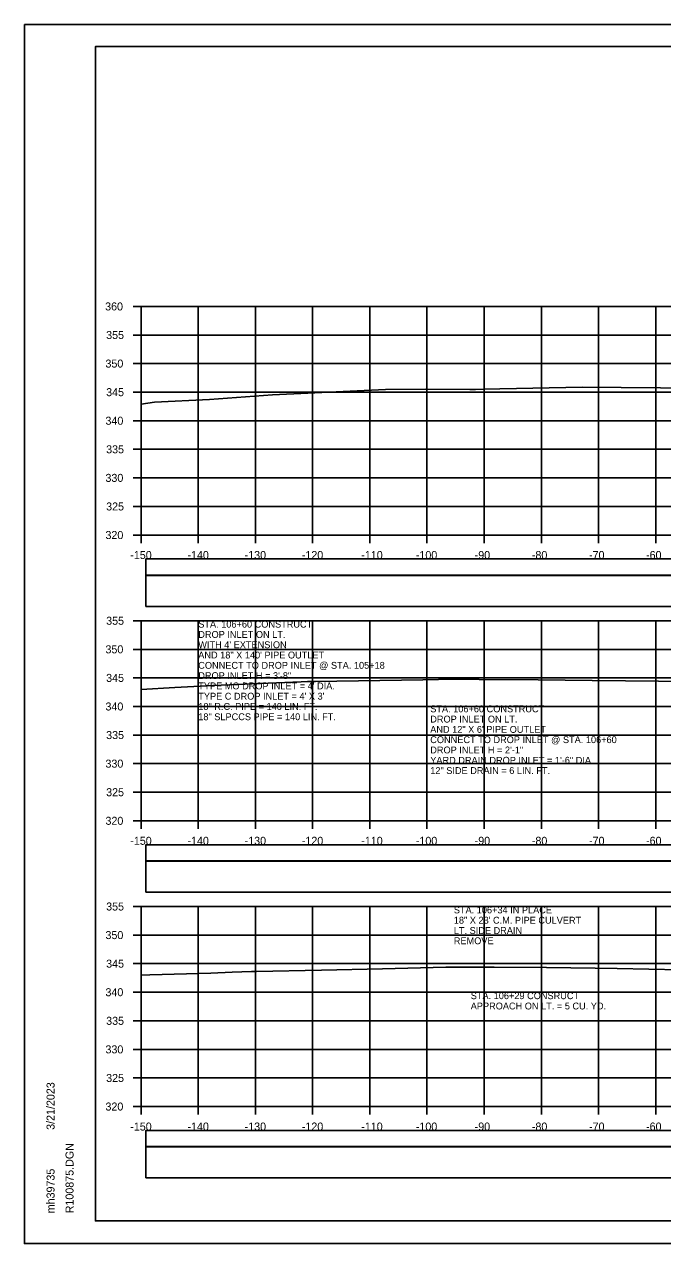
# Model space of a CAD drawing. Extents: x 1368122 to 1710785, y 373130 to 557566.
# Drawn here: x 1368518.5 to 1368630.1, y 374410.4 to 374623.7 of the extents above; entities that cross this region are included whole.
import ezdxf

# ---------------------------------------------------------------- set-up
doc = ezdxf.new("R2010")
doc.units = 0
for name, color, linetype in [('R_Alt Surface', 7, 'Continuous'), ('R_Axis', 7, 'Continuous'), ('R_Axis Annot', 7, 'Continuous'), ('R_Border', 7, 'Continuous'), ('R_Exist Surface', 7, 'Continuous'), ('R_Grid', 7, 'Continuous'), ('R_No Plot', 7, 'Continuous'), ('R_Water Annot', 7, 'Continuous')]:
    doc.layers.add(name, color=color, linetype=linetype)

msp = doc.modelspace()

# ---------------------------------------------------------------- linework, layer by layer
at = {"layer": 'R_Alt Surface'}
for points in [[(1368539.73, 374527.33), (1368838.03, 374527.33), (1368838.03, 374530.15), (1368539.73, 374530.15)], [(1368539.73, 374521.86), (1368838.03, 374521.86), (1368838.03, 374527.27), (1368539.73, 374527.27)], [(1368539.73, 374477.33), (1368838.03, 374477.33), (1368838.03, 374480.15), (1368539.73, 374480.15)], [(1368539.73, 374471.86), (1368838.03, 374471.86), (1368838.03, 374477.27), (1368539.73, 374477.27)], [(1368539.73, 374427.33), (1368838.03, 374427.33), (1368838.03, 374430.15), (1368539.73, 374430.15)], [(1368539.73, 374421.86), (1368838.03, 374421.86), (1368838.03, 374427.27), (1368539.73, 374427.27)]]:
    msp.add_lwpolyline(points, close=True, dxfattribs=at)
at = {"layer": 'R_Axis'}
for p, q in [((1368537.48, 374574.34), (1368538.88, 374574.34)), ((1368538.88, 374534.34), (1368538.88, 374574.34)), ((1368537.48, 374569.34), (1368538.88, 374569.34)), ((1368537.48, 374564.34), (1368538.88, 374564.34)), ((1368537.48, 374559.34), (1368538.88, 374559.34)), ((1368537.48, 374554.34), (1368538.88, 374554.34)), ((1368537.48, 374549.34), (1368538.88, 374549.34)), ((1368537.48, 374544.34), (1368538.88, 374544.34)), ((1368537.48, 374539.34), (1368538.88, 374539.34)), ((1368537.48, 374534.34), (1368538.88, 374534.34)), ((1368538.88, 374534.34), (1368838.88, 374534.34)), ((1368538.88, 374532.94), (1368538.88, 374534.34)), ((1368548.88, 374532.94), (1368548.88, 374534.34)), ((1368558.88, 374532.94), (1368558.88, 374534.34)), ((1368568.88, 374532.94), (1368568.88, 374534.34)), ((1368578.88, 374532.94), (1368578.88, 374534.34)), ((1368588.88, 374532.94), (1368588.88, 374534.34)), ((1368598.88, 374532.94), (1368598.88, 374534.34)), ((1368608.88, 374532.94), (1368608.88, 374534.34)), ((1368618.88, 374532.94), (1368618.88, 374534.34)), ((1368628.88, 374532.94), (1368628.88, 374534.34)), ((1368537.48, 374519.34), (1368538.88, 374519.34)), ((1368538.88, 374484.34), (1368538.88, 374519.34)), ((1368537.48, 374514.34), (1368538.88, 374514.34)), ((1368537.48, 374509.34), (1368538.88, 374509.34)), ((1368537.48, 374504.34), (1368538.88, 374504.34)), ((1368537.48, 374499.34), (1368538.88, 374499.34)), ((1368537.48, 374494.34), (1368538.88, 374494.34)), ((1368537.48, 374489.34), (1368538.88, 374489.34)), ((1368537.48, 374484.34), (1368538.88, 374484.34)), ((1368538.88, 374484.34), (1368838.88, 374484.34)), ((1368538.88, 374482.94), (1368538.88, 374484.34)), ((1368548.88, 374482.94), (1368548.88, 374484.34)), ((1368558.88, 374482.94), (1368558.88, 374484.34)), ((1368568.88, 374482.94), (1368568.88, 374484.34)), ((1368578.88, 374482.94), (1368578.88, 374484.34)), ((1368588.88, 374482.94), (1368588.88, 374484.34)), ((1368598.88, 374482.94), (1368598.88, 374484.34)), ((1368608.88, 374482.94), (1368608.88, 374484.34)), ((1368618.88, 374482.94), (1368618.88, 374484.34)), ((1368628.88, 374482.94), (1368628.88, 374484.34)), ((1368537.48, 374469.34), (1368538.88, 374469.34)), ((1368538.88, 374434.34), (1368538.88, 374469.34)), ((1368537.48, 374464.34), (1368538.88, 374464.34)), ((1368537.48, 374459.34), (1368538.88, 374459.34)), ((1368537.48, 374454.34), (1368538.88, 374454.34)), ((1368537.48, 374449.34), (1368538.88, 374449.34)), ((1368537.48, 374444.34), (1368538.88, 374444.34)), ((1368537.48, 374439.34), (1368538.88, 374439.34)), ((1368537.48, 374434.34), (1368538.88, 374434.34)), ((1368538.88, 374434.34), (1368838.88, 374434.34)), ((1368538.88, 374432.94), (1368538.88, 374434.34)), ((1368548.88, 374432.94), (1368548.88, 374434.34)), ((1368558.88, 374432.94), (1368558.88, 374434.34)), ((1368568.88, 374432.94), (1368568.88, 374434.34)), ((1368578.88, 374432.94), (1368578.88, 374434.34)), ((1368588.88, 374432.94), (1368588.88, 374434.34)), ((1368598.88, 374432.94), (1368598.88, 374434.34)), ((1368608.88, 374432.94), (1368608.88, 374434.34)), ((1368618.88, 374432.94), (1368618.88, 374434.34)), ((1368628.88, 374432.94), (1368628.88, 374434.34))]:
    msp.add_line(p, q, dxfattribs=at)
at = {"layer": 'R_Border'}
for p, q in [((1368530.88, 374619.8), (1368847.06, 374619.8)), ((1368530.88, 374414.34), (1368530.88, 374619.8)), ((1368530.88, 374414.34), (1368530.88, 374414.34)), ((1368847.06, 374414.34), (1368530.88, 374414.34))]:
    msp.add_line(p, q, dxfattribs=at)
at = {"layer": 'R_Exist Surface'}
for points in [[(1368538.88, 374557.25), (1368541.22, 374557.58), (1368550.87, 374558.07), (1368561.85, 374558.86), (1368581.65, 374559.8), (1368588.56, 374559.89), (1368596.39, 374559.81), (1368597.35, 374559.8), (1368598.76, 374559.84), (1368616.03, 374560.24), (1368636.56, 374560.02)], [(1368538.88, 374507.32), (1368544.79, 374507.67), (1368551.42, 374508.03), (1368555.82, 374508.21), (1368558.27, 374508.33), (1368566.9, 374508.66), (1368567.98, 374508.69), (1368569.37, 374508.73), (1368588.15, 374509.03), (1368590.89, 374509.08), (1368594.63, 374509.14), (1368598.02, 374509.08), (1368608.35, 374508.98), (1368617.79, 374508.86), (1368646.78, 374508.58)], [(1368538.88, 374457.3), (1368540.43, 374457.38), (1368551.09, 374457.68), (1368554.83, 374457.85), (1368558.19, 374457.95), (1368559.09, 374457.99), (1368570.46, 374458.22), (1368581.1, 374458.45), (1368592.18, 374458.72), (1368594.88, 374458.74), (1368600.62, 374458.71), (1368609.76, 374458.65), (1368618.3, 374458.55), (1368622.12, 374458.49), (1368633.2, 374458.24)]]:
    msp.add_lwpolyline(points, dxfattribs=at)
at = {"layer": 'R_Grid'}
for p, q in [((1368538.88, 374574.34), (1368838.88, 374574.34)), ((1368538.88, 374534.34), (1368538.88, 374574.34)), ((1368548.88, 374534.34), (1368548.88, 374574.34)), ((1368558.88, 374534.34), (1368558.88, 374574.34)), ((1368568.88, 374534.34), (1368568.88, 374574.34)), ((1368578.88, 374534.34), (1368578.88, 374574.34)), ((1368588.88, 374534.34), (1368588.88, 374574.34)), ((1368598.88, 374534.34), (1368598.88, 374574.34)), ((1368608.88, 374534.34), (1368608.88, 374574.34)), ((1368618.88, 374534.34), (1368618.88, 374574.34)), ((1368628.88, 374534.34), (1368628.88, 374574.34)), ((1368538.88, 374569.34), (1368838.88, 374569.34)), ((1368538.88, 374564.34), (1368838.88, 374564.34)), ((1368538.88, 374559.34), (1368838.88, 374559.34)), ((1368538.88, 374554.34), (1368838.88, 374554.34)), ((1368538.88, 374549.34), (1368838.88, 374549.34)), ((1368538.88, 374544.34), (1368838.88, 374544.34)), ((1368538.88, 374539.34), (1368838.88, 374539.34)), ((1368538.88, 374534.34), (1368838.88, 374534.34)), ((1368538.88, 374519.34), (1368838.88, 374519.34)), ((1368538.88, 374484.34), (1368538.88, 374519.34)), ((1368548.88, 374484.34), (1368548.88, 374519.34)), ((1368558.88, 374484.34), (1368558.88, 374519.34)), ((1368568.88, 374484.34), (1368568.88, 374519.34)), ((1368578.88, 374484.34), (1368578.88, 374519.34)), ((1368588.88, 374484.34), (1368588.88, 374519.34)), ((1368598.88, 374484.34), (1368598.88, 374519.34)), ((1368608.88, 374484.34), (1368608.88, 374519.34)), ((1368618.88, 374484.34), (1368618.88, 374519.34)), ((1368628.88, 374484.34), (1368628.88, 374519.34)), ((1368538.88, 374514.34), (1368838.88, 374514.34)), ((1368538.88, 374509.34), (1368838.88, 374509.34)), ((1368538.88, 374504.34), (1368838.88, 374504.34)), ((1368538.88, 374499.34), (1368838.88, 374499.34)), ((1368538.88, 374494.34), (1368838.88, 374494.34)), ((1368538.88, 374489.34), (1368838.88, 374489.34)), ((1368538.88, 374484.34), (1368838.88, 374484.34)), ((1368538.88, 374469.34), (1368838.88, 374469.34)), ((1368538.88, 374434.34), (1368538.88, 374469.34)), ((1368548.88, 374434.34), (1368548.88, 374469.34)), ((1368558.88, 374434.34), (1368558.88, 374469.34)), ((1368568.88, 374434.34), (1368568.88, 374469.34)), ((1368578.88, 374434.34), (1368578.88, 374469.34)), ((1368588.88, 374434.34), (1368588.88, 374469.34)), ((1368598.88, 374434.34), (1368598.88, 374469.34)), ((1368608.88, 374434.34), (1368608.88, 374469.34)), ((1368618.88, 374434.34), (1368618.88, 374469.34)), ((1368628.88, 374434.34), (1368628.88, 374469.34)), ((1368538.88, 374464.34), (1368838.88, 374464.34)), ((1368538.88, 374459.34), (1368838.88, 374459.34)), ((1368538.88, 374454.34), (1368838.88, 374454.34)), ((1368538.88, 374449.34), (1368838.88, 374449.34)), ((1368538.88, 374444.34), (1368838.88, 374444.34)), ((1368538.88, 374439.34), (1368838.88, 374439.34)), ((1368538.88, 374434.34), (1368838.88, 374434.34))]:
    msp.add_line(p, q, dxfattribs=at)
at = {"layer": 'R_No Plot'}
for p, q in [((1368518.48, 374623.69), (1368851.81, 374623.69)), ((1368518.48, 374410.36), (1368851.81, 374410.36))]:
    msp.add_line(p, q, dxfattribs=at)
for points in [[(1368518.47, 374623.69), (1368851.81, 374623.69), (1368851.81, 374410.35), (1368518.47, 374410.35)], [(1368764.8, 374619.8), (1368784.42, 374619.8), (1368784.42, 374609.92), (1368800.53, 374609.92), (1368823.73, 374609.92), (1368823.85, 374581.76), (1368847.06, 374581.76), (1368847.06, 374414.34), (1368530.88, 374414.34), (1368530.88, 374619.8)]]:
    msp.add_lwpolyline(points, close=True, dxfattribs=at)

# ---------------------------------------------------------------- texts
at = {"layer": 'R_Axis Annot'}
for s, p in [('360', (1368532.59, 374573.64)), ('355', (1368532.77, 374568.64)), ('350', (1368532.65, 374563.64)), ('345', (1368532.77, 374558.64)), ('340', (1368532.65, 374553.64)), ('335', (1368532.77, 374548.64)), ('330', (1368532.65, 374543.64)), ('325', (1368532.77, 374538.64)), ('320', (1368532.65, 374533.64)), ('-150', (1368536.99, 374530.14)), ('-140', (1368546.99, 374530.14)), ('-130', (1368556.99, 374530.14)), ('-120', (1368566.99, 374530.14)), ('-110', (1368577.39, 374530.14)), ('-100', (1368586.93, 374530.14)), ('-90', (1368597.22, 374530.14)), ('-80', (1368607.22, 374530.14)), ('-70', (1368617.22, 374530.14)), ('-60', (1368627.19, 374530.14)), ('355', (1368532.77, 374518.64)), ('350', (1368532.65, 374513.64)), ('345', (1368532.77, 374508.64)), ('340', (1368532.65, 374503.64)), ('335', (1368532.77, 374498.64)), ('330', (1368532.65, 374493.64)), ('325', (1368532.77, 374488.64)), ('320', (1368532.65, 374483.64)), ('-150', (1368536.99, 374480.14)), ('-140', (1368546.99, 374480.14)), ('-130', (1368556.99, 374480.14)), ('-120', (1368566.99, 374480.14)), ('-110', (1368577.39, 374480.14)), ('-100', (1368586.93, 374480.14)), ('-90', (1368597.22, 374480.14)), ('-80', (1368607.22, 374480.14)), ('-70', (1368617.22, 374480.14)), ('-60', (1368627.19, 374480.14)), ('355', (1368532.77, 374468.64)), ('350', (1368532.65, 374463.64)), ('345', (1368532.77, 374458.64)), ('340', (1368532.65, 374453.64)), ('335', (1368532.77, 374448.64)), ('330', (1368532.65, 374443.64)), ('325', (1368532.77, 374438.64)), ('320', (1368532.65, 374433.64)), ('-150', (1368536.99, 374430.14)), ('-140', (1368546.99, 374430.14)), ('-130', (1368556.99, 374430.14)), ('-120', (1368566.99, 374430.14)), ('-110', (1368577.39, 374430.14)), ('-100', (1368586.93, 374430.14)), ('-90', (1368597.22, 374430.14)), ('-80', (1368607.22, 374430.14)), ('-70', (1368617.22, 374430.14)), ('-60', (1368627.19, 374430.14))]:
    msp.add_text(s, height=1.4, dxfattribs=at).set_placement(p)
at = {"layer": 'R_Border'}
for s, p in [('3/21/2023', (1368523.75, 374430.26)), ('R100875.DGN', (1368527.07, 374415.66)), ('mh39735', (1368523.75, 374415.66))]:
    msp.add_text(s, height=1.4, rotation=90, dxfattribs=at).set_placement(p)
at = {"layer": 'R_Water Annot'}
for s, p in [('STA. 106+60 CONSTRUCT', (1368548.88, 374518.14)), ('DROP INLET ON LT.', (1368548.88, 374516.34)), ("WITH 4' EXTENSION", (1368548.88, 374514.54)), ('AND 18" X 140\' PIPE OUTLET', (1368548.88, 374512.74)), ('CONNECT TO DROP INLET @ STA. 105+18', (1368548.88, 374510.94)), ('DROP INLET H = 3\'-8"', (1368548.88, 374509.14)), ("TYPE MO DROP INLET = 4' DIA.", (1368548.88, 374507.34)), ("TYPE C DROP INLET = 4' X 3'", (1368548.88, 374505.54)), ('18" R.C. PIPE = 140 LIN. FT.', (1368548.88, 374503.74)), ('STA. 106+60 CONSTRUCT', (1368589.45, 374503.33)), ('18" SLPCCS PIPE = 140 LIN. FT.', (1368548.88, 374501.94)), ('DROP INLET ON LT.', (1368589.45, 374501.53)), ('AND 12" X 6\' PIPE OUTLET', (1368589.45, 374499.73)), ('CONNECT TO DROP INLET @ STA. 106+60', (1368589.45, 374497.93)), ('DROP INLET H = 2\'-1"', (1368589.45, 374496.13)), ('YARD DRAIN DROP INLET = 1\'-6" DIA.', (1368589.45, 374494.33)), ('12" SIDE DRAIN = 6 LIN. FT.', (1368589.45, 374492.53)), ('STA. 106+34 IN PLACE', (1368593.57, 374468.14)), ('18" X 23\' C.M. PIPE CULVERT', (1368593.57, 374466.34)), ('LT. SIDE DRAIN', (1368593.57, 374464.54)), ('REMOVE ', (1368593.57, 374462.74)), ('APPROACH ON LT. = 5 CU. YD. ', (1368596.53, 374451.33)), ('STA. 106+29 CONSRUCT', (1368596.53, 374453.13))]:
    msp.add_text(s, height=1.2, dxfattribs=at).set_placement(p)

doc.saveas('drawing.dxf')
